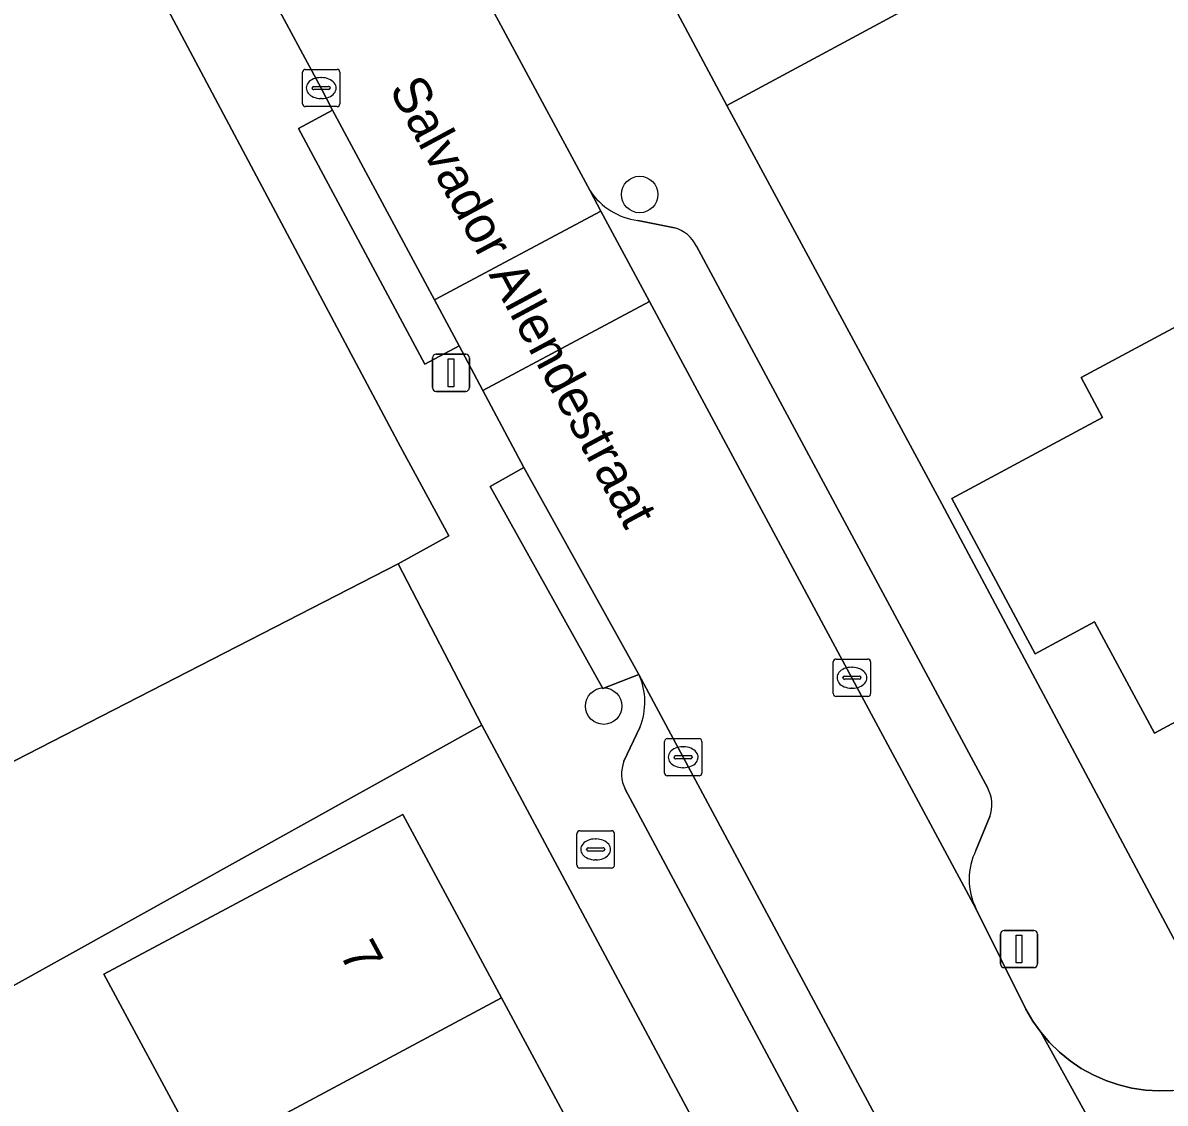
# Model space of a CAD drawing. Extents: x 157793 to 159380, y 380877 to 382313.
# Drawn here: x 158947.69 to 158978.33, y 381957.95 to 381986.94 of the extents above; entities that cross this region are included whole.
import ezdxf

# ---------------------------------------------------------------- set-up
doc = ezdxf.new("R2010")
doc.units = 0
for name, color, linetype in [('IMGEO_Boom', 7, 'Continuous'), ('IMGEO_Brandkraan', 7, 'Continuous'), ('IMGEO_Erf', 7, 'Continuous'), ('IMGEO_Kolk', 7, 'Continuous'), ('IMGEO_Lichtmast', 7, 'Continuous'), ('IMGEO_Muur', 7, 'Continuous'), ('IMGEO_Openbare_ruimte_label', 7, 'Continuous'), ('IMGEO_Pand', 7, 'Continuous'), ('IMGEO_Pand_nummerreeks', 7, 'Continuous'), ('IMGEO_Parkeervlak_open', 7, 'Continuous'), ('IMGEO_Rijbaan_lokaal_gesloten', 7, 'Continuous'), ('IMGEO_Rijbaan_lokaal_open', 7, 'Continuous'), ('IMGEO_Voetpad_open', 7, 'Continuous')]:
    doc.layers.add(name, color=color, linetype=linetype)

msp = doc.modelspace()

# ---------------------------------------------------------------- linework, layer by layer
at = {"layer": 'IMGEO_Boom'}
for centre in [(158964.234, 381982.331), (158963.269, 381968.602)]:
    msp.add_circle(centre, 0.489, dxfattribs=at)
at = {"layer": 'IMGEO_Brandkraan'}
for p, q in [((158962.553, 381964.331), (158962.553, 381965.183)), ((158962.628, 381965.257), (158963.48, 381965.257)), ((158963.554, 381965.183), (158963.554, 381964.331)), ((158963.041, 381965.037), (158963.066, 381965.037)), ((158962.812, 381964.751), (158962.812, 381964.763)), ((158963.25, 381964.714), (158962.852, 381964.714)), ((158962.855, 381964.8), (158963.253, 381964.8)), ((158963.296, 381964.763), (158963.296, 381964.751)), ((158963.48, 381964.257), (158962.628, 381964.257)), ((158963.064, 381964.477), (158963.039, 381964.477))]:
    msp.add_line(p, q, dxfattribs=at)
for points in [[(158962.553, 381964.331), (158962.553, 381965.183)], [(158962.628, 381965.257), (158963.48, 381965.257)], [(158963.554, 381965.183), (158963.554, 381964.331)], [(158963.48, 381964.257), (158962.628, 381964.257)]]:
    msp.add_lwpolyline(points, dxfattribs=at)
for centre, radius, start, end in [((158962.63, 381965.181), 0.0765, 91.552, 178.448), ((158962.63, 381965.181), 0.0765, 91.552, 178.448), ((158963.478, 381965.181), 0.0765, 1.552, 88.448), ((158963.478, 381965.181), 0.0765, 1.552, 88.448), ((158962.852, 381964.76), 0.0403, 85.8775, 175.7526), ((158962.849, 381964.75), 0.0366, 178.938, 274.7102), ((158963.253, 381964.757), 0.043, 264.8664, 352.4533), ((158963.257, 381964.762), 0.0386, 1.7309, 96.639), ((158962.63, 381964.333), 0.0765, 181.552, 268.448), ((158962.63, 381964.333), 0.0765, 181.552, 268.448), ((158963.478, 381964.333), 0.0765, 271.552, 358.448), ((158963.478, 381964.333), 0.0765, 271.552, 358.448)]:
    msp.add_arc(centre, radius, start, end, dxfattribs=at)
for centre, major_axis, ratio, start_param, end_param in [((158963.04, 381964.757), (-0.387, 0.002), 0.722429, 4.712389, 7.853982), ((158963.065, 381964.757), (-0.39, 0.002), 0.717154, 1.570796, 4.712389)]:
    msp.add_ellipse(centre, major_axis=major_axis, ratio=ratio, start_param=start_param, end_param=end_param, dxfattribs=at)
at = {"layer": 'IMGEO_Erf'}
for points in [[(159046.992, 382064.703), (158951.257, 382013.354), (158957.349, 382001.95), (158963.365, 381990.717), (158964.968, 381987.721), (158969.215, 381990.01), (158967.601, 381993.002), (158972.76, 381995.785), (158974.371, 381992.797), (158975.987, 381989.799), (158966.572, 381984.722), (158972.34, 381974.03), (158978.982, 381961.569)], [(158941.506, 381964.076), (158957.754, 381972.422), (158959.111, 381973.172), (158957.82, 381975.556), (158944.818, 382000)], [(158980.447, 381969.172), (158978.043, 381967.88), (158976.438, 381970.866), (158974.844, 381970.009), (158972.604, 381974.175), (158976.652, 381976.351), (158976.079, 381977.416), (158981.108, 381980.12)]]:
    msp.add_lwpolyline(points, dxfattribs=at)
msp.add_lwpolyline([(158952.318, 381950.283), (158949.777, 381955.006), (158952.515, 381956.479), (158952.232, 381957.005), (158949.864, 381961.408), (158957.884, 381965.694), (158960.526, 381960.778), (158963.065, 381956.054), (158965.617, 381951.305), (158968.26, 381946.388), (158970.872, 381947.787), (158967.98, 381953.187), (158959.998, 381968.095), (158936.038, 381954.761), (158937.61, 381951.844), (158938.409, 381950.36), (158939.181, 381948.927), (158940.753, 381946.01), (158942.325, 381943.093), (158943.896, 381940.176), (158945.468, 381937.259), (158947.04, 381934.342), (158957.772, 381940.112), (158954.854, 381945.553)], close=True, dxfattribs=at)
at = {"layer": 'IMGEO_Kolk'}
for p, q in [((158955.266, 381985.688), (158956.118, 381985.688)), ((158955.191, 381984.762), (158955.191, 381985.614)), ((158955.679, 381985.468), (158955.704, 381985.468)), ((158956.192, 381985.614), (158956.192, 381984.762)), ((158955.45, 381985.182), (158955.45, 381985.194)), ((158955.888, 381985.145), (158955.49, 381985.145)), ((158955.493, 381985.231), (158955.891, 381985.231)), ((158955.934, 381985.194), (158955.934, 381985.182)), ((158955.702, 381984.908), (158955.677, 381984.908)), ((158956.118, 381984.688), (158955.266, 381984.688)), ((158969.427, 381968.938), (158969.427, 381969.79)), ((158969.502, 381969.864), (158970.354, 381969.864)), ((158970.428, 381969.79), (158970.428, 381968.938)), ((158969.915, 381969.644), (158969.94, 381969.644)), ((158969.686, 381969.358), (158969.686, 381969.37)), ((158970.124, 381969.321), (158969.726, 381969.321)), ((158969.729, 381969.407), (158970.127, 381969.407)), ((158970.17, 381969.37), (158970.17, 381969.358)), ((158970.354, 381968.864), (158969.502, 381968.864)), ((158969.938, 381969.084), (158969.913, 381969.084)), ((158964.9, 381966.804), (158964.9, 381967.656)), ((158964.975, 381967.73), (158965.827, 381967.73)), ((158965.901, 381967.656), (158965.901, 381966.804)), ((158965.388, 381967.51), (158965.413, 381967.51)), ((158965.159, 381967.224), (158965.159, 381967.236)), ((158965.597, 381967.187), (158965.199, 381967.187)), ((158965.202, 381967.273), (158965.6, 381967.273)), ((158965.643, 381967.236), (158965.643, 381967.224)), ((158965.827, 381966.73), (158964.975, 381966.73)), ((158965.411, 381966.95), (158965.386, 381966.95))]:
    msp.add_line(p, q, dxfattribs=at)
for points in [[(158955.266, 381985.688), (158956.118, 381985.688)], [(158955.191, 381984.762), (158955.191, 381985.614)], [(158956.192, 381985.614), (158956.192, 381984.762)], [(158956.118, 381984.688), (158955.266, 381984.688)], [(158969.427, 381968.938), (158969.427, 381969.79)], [(158969.502, 381969.864), (158970.354, 381969.864)], [(158970.428, 381969.79), (158970.428, 381968.938)], [(158970.354, 381968.864), (158969.502, 381968.864)], [(158964.9, 381966.804), (158964.9, 381967.656)], [(158964.975, 381967.73), (158965.827, 381967.73)], [(158965.901, 381967.656), (158965.901, 381966.804)], [(158965.827, 381966.73), (158964.975, 381966.73)]]:
    msp.add_lwpolyline(points, dxfattribs=at)
for centre, radius, start, end in [((158955.268, 381985.612), 0.0765, 91.552, 178.448), ((158955.268, 381985.612), 0.0765, 91.552, 178.448), ((158956.116, 381985.612), 0.0765, 1.552, 88.448), ((158956.116, 381985.612), 0.0765, 1.552, 88.448), ((158955.49, 381985.191), 0.0403, 85.8775, 175.7526), ((158955.487, 381985.181), 0.0366, 178.938, 274.7102), ((158955.891, 381985.188), 0.043, 264.8664, 352.4533), ((158955.895, 381985.193), 0.0386, 1.7309, 96.639), ((158955.268, 381984.764), 0.0765, 181.552, 268.448), ((158955.268, 381984.764), 0.0765, 181.552, 268.448), ((158956.116, 381984.764), 0.0765, 271.552, 358.448), ((158956.116, 381984.764), 0.0765, 271.552, 358.448), ((158969.504, 381969.788), 0.0765, 91.552, 178.448), ((158969.504, 381969.788), 0.0765, 91.552, 178.448), ((158970.352, 381969.788), 0.0765, 1.552, 88.448), ((158970.352, 381969.788), 0.0765, 1.552, 88.448), ((158969.726, 381969.367), 0.0403, 85.8775, 175.7526), ((158969.723, 381969.357), 0.0366, 178.938, 274.7102), ((158970.127, 381969.364), 0.043, 264.8664, 352.4533), ((158970.131, 381969.369), 0.0386, 1.7309, 96.639), ((158969.504, 381968.94), 0.0765, 181.552, 268.448), ((158969.504, 381968.94), 0.0765, 181.552, 268.448), ((158970.352, 381968.94), 0.0765, 271.552, 358.448), ((158970.352, 381968.94), 0.0765, 271.552, 358.448), ((158964.977, 381967.654), 0.0765, 91.552, 178.448), ((158964.977, 381967.654), 0.0765, 91.552, 178.448), ((158965.825, 381967.654), 0.0765, 1.552, 88.448), ((158965.825, 381967.654), 0.0765, 1.552, 88.448), ((158965.199, 381967.233), 0.0403, 85.8775, 175.7526), ((158965.196, 381967.223), 0.0366, 178.938, 274.7102), ((158965.6, 381967.23), 0.043, 264.8664, 352.4533), ((158965.604, 381967.235), 0.0386, 1.7309, 96.639), ((158964.977, 381966.806), 0.0765, 181.552, 268.448), ((158964.977, 381966.806), 0.0765, 181.552, 268.448), ((158965.825, 381966.806), 0.0765, 271.552, 358.448), ((158965.825, 381966.806), 0.0765, 271.552, 358.448)]:
    msp.add_arc(centre, radius, start, end, dxfattribs=at)
for centre, major_axis, ratio, start_param, end_param in [((158955.678, 381985.188), (-0.387, 0.002), 0.722429, 4.712389, 7.853982), ((158955.703, 381985.188), (-0.39, 0.002), 0.717154, 1.570796, 4.712389), ((158969.914, 381969.364), (-0.387, 0.002), 0.722429, 4.712389, 7.853982), ((158969.939, 381969.364), (-0.39, 0.002), 0.717154, 1.570796, 4.712389), ((158965.387, 381967.23), (-0.387, 0.002), 0.722429, 4.712389, 7.853982), ((158965.412, 381967.23), (-0.39, 0.002), 0.717154, 1.570796, 4.712389)]:
    msp.add_ellipse(centre, major_axis=major_axis, ratio=ratio, start_param=start_param, end_param=end_param, dxfattribs=at)
at = {"layer": 'IMGEO_Lichtmast'}
for p, q in [((158958.777, 381978.048), (158959.567, 381978.048)), ((158959.567, 381978.048), (158958.777, 381978.048)), ((158958.677, 381977.148), (158958.677, 381977.948)), ((158958.677, 381977.948), (158958.677, 381977.148)), ((158959.667, 381977.948), (158959.667, 381977.148)), ((158959.667, 381977.148), (158959.667, 381977.948)), ((158959.567, 381977.048), (158958.777, 381977.048)), ((158958.777, 381977.048), (158959.567, 381977.048)), ((158973.914, 381961.684), (158973.914, 381962.484)), ((158973.914, 381962.484), (158973.914, 381961.684)), ((158974.014, 381962.584), (158974.804, 381962.584)), ((158974.804, 381962.584), (158974.014, 381962.584)), ((158974.904, 381962.484), (158974.904, 381961.684)), ((158974.904, 381961.684), (158974.904, 381962.484)), ((158974.804, 381961.584), (158974.014, 381961.584)), ((158974.014, 381961.584), (158974.804, 381961.584))]:
    msp.add_line(p, q, dxfattribs=at)
for points in [[(158959.097, 381977.923), (158959.247, 381977.923), (158959.247, 381977.173), (158959.097, 381977.173), (158959.097, 381977.923)], [(158974.334, 381962.459), (158974.484, 381962.459), (158974.484, 381961.709), (158974.334, 381961.709), (158974.334, 381962.459)]]:
    msp.add_lwpolyline(points, dxfattribs=at)
for centre, start, end in [((158958.777, 381977.948), 90, 180), ((158958.777, 381977.948), 90, 180), ((158959.567, 381977.948), 0, 90), ((158959.567, 381977.948), 360, 90), ((158958.777, 381977.148), 180, 270), ((158958.777, 381977.148), 180, 270), ((158959.567, 381977.148), 270, 0), ((158959.567, 381977.148), 270, 0), ((158974.014, 381962.484), 90, 180), ((158974.014, 381962.484), 90, 180), ((158974.804, 381962.484), 0, 90), ((158974.804, 381962.484), 360, 90), ((158974.014, 381961.684), 180, 270), ((158974.014, 381961.684), 180, 270), ((158974.804, 381961.684), 270, 0), ((158974.804, 381961.684), 270, 0)]:
    msp.add_arc(centre, 0.1, start, end, dxfattribs=at)
at = {"layer": 'IMGEO_Muur'}
msp.add_lwpolyline([(158966.572, 381984.722), (158972.34, 381974.03)], dxfattribs=at)
at = {"layer": 'IMGEO_Pand'}
for points in [[(158969.215, 381990.01), (158964.968, 381987.721), (158966.572, 381984.722), (158975.987, 381989.799), (158974.371, 381992.797)], [(158982.516, 381977.52), (158981.108, 381980.12), (158976.079, 381977.416), (158976.652, 381976.351), (158972.604, 381974.175), (158974.844, 381970.009), (158976.438, 381970.866), (158978.043, 381967.88), (158980.447, 381969.172), (158982.014, 381966.256), (158987.131, 381968.999)], [(158960.526, 381960.778), (158957.884, 381965.694), (158949.864, 381961.408), (158952.232, 381957.005), (158952.515, 381956.479)], [(158960.526, 381960.778), (158952.515, 381956.479), (158949.777, 381955.006), (158952.318, 381950.283), (158955.056, 381951.755), (158963.065, 381956.054)]]:
    msp.add_lwpolyline(points, close=True, dxfattribs=at)
at = {"layer": 'IMGEO_Parkeervlak_open'}
for points in [[(158962.903, 381982.43), (158963.195, 381981.887), (158964.499, 381979.461), (158973.254, 381963.175)], [(158965.167, 381981.44), (158964.185, 381981.635)], [(158973.57, 381966.402), (158965.758, 381980.946)], [(158975.164, 381949.021), (158964.216, 381969.451)], [(158964.242, 381968.03), (158963.809, 381967.123)], [(158963.843, 381966.37), (158970.218, 381954.46), (158972.367, 381950.446)], [(158973.255, 381964.732), (158973.63, 381965.638)]]:
    msp.add_lwpolyline(points, dxfattribs=at)
for centre, radius, start, end in [((158964.412, 381983.433), 1.812, 213.6027, 262.7891), ((158964.898, 381980.518), 0.96, 26.4688, 73.7486), ((158962.548, 381968.71), 1.825, 338.1342, 23.9622), ((158964.721, 381966.787), 0.972, 159.7598, 205.4109), ((158972.739, 381965.952), 0.944, 340.555, 28.4259), ((158974.805, 381963.953), 1.735, 153.2976, 206.6288)]:
    msp.add_arc(centre, radius, start, end, dxfattribs=at)
at = {"layer": 'IMGEO_Rijbaan_lokaal_gesloten'}
msp.add_lwpolyline([(158941.648, 382011.569), (158943.037, 382009.005), (158943.633, 382007.906), (158946.929, 382001.458), (158947.714, 382000), (158955.69, 381985.188), (158955.998, 381984.591), (158958.731, 381979.501), (158963.195, 381981.887), (158962.903, 381982.43), (158959.289, 381989.153), (158959.228, 381989.266), (158953.457, 382000), (158948.645, 382009.135)], dxfattribs=at)
at = {"layer": 'IMGEO_Rijbaan_lokaal_open'}
msp.add_lwpolyline([(158964.499, 381979.461), (158963.195, 381981.887), (158958.731, 381979.501), (158959.39, 381978.273), (158960.028, 381977.073)], close=True, dxfattribs=at)
for points in [[(158980.576, 381949.751), (158974.992, 381959.852), (158974.78, 381960.151), (158974.595, 381960.467), (158973.254, 381963.175), (158964.499, 381979.461), (158960.028, 381977.073), (158961.128, 381975.005), (158964.216, 381969.451), (158975.164, 381949.021)], [(158936.038, 381954.761), (158959.998, 381968.095), (158957.754, 381972.422), (158941.506, 381964.076)], [(158978.533, 381958.29), (158978.167, 381958.278), (158977.801, 381958.299), (158977.439, 381958.353), (158977.083, 381958.439), (158976.736, 381958.556), (158976.401, 381958.704), (158976.08, 381958.882), (158975.777, 381959.087), (158975.493, 381959.318), (158975.231, 381959.574), (158974.992, 381959.852), (158980.576, 381949.751)]]:
    msp.add_lwpolyline(points, dxfattribs=at)
at = {"layer": 'IMGEO_Voetpad_open'}
for points in [[(158972.34, 381974.03), (158966.572, 381984.722), (158964.968, 381987.721), (158963.365, 381990.717), (158957.349, 382001.95), (158951.257, 382013.354), (158947.459, 382011.317), (158948.645, 382009.135)], [(158964.216, 381969.451), (158963.245, 381969.079), (158960.22, 381974.499), (158961.128, 381975.005), (158960.028, 381977.073), (158959.39, 381978.273), (158958.474, 381977.781), (158955.082, 381984.099), (158955.998, 381984.591), (158955.69, 381985.188), (158947.714, 382000), (158946.929, 382001.458), (158943.633, 382007.906), (158943.037, 382009.005), (158939.268, 382006.789)], [(158941.682, 382006.072), (158944.818, 382000), (158957.82, 381975.556), (158959.111, 381973.172), (158957.754, 381972.422), (158959.998, 381968.095), (158967.98, 381953.187), (158970.872, 381947.787), (158971.157, 381947.254), (158971.851, 381945.959), (158971.883, 381945.899), (158973.181, 381943.484), (158979.036, 381932.502), (158980.921, 381928.982), (158982.984, 381925.166)], [(158959.228, 381989.266), (158959.289, 381989.153), (158962.903, 381982.43)], [(158964.185, 381981.635), (158965.167, 381981.44)], [(158965.758, 381980.946), (158973.57, 381966.402)], [(158973.254, 381963.175), (158974.595, 381960.467), (158974.78, 381960.151), (158974.992, 381959.852), (158975.231, 381959.574), (158975.493, 381959.318), (158975.777, 381959.087), (158976.08, 381958.882), (158976.401, 381958.704), (158976.736, 381958.556), (158977.083, 381958.439), (158977.439, 381958.353), (158977.801, 381958.299), (158978.167, 381958.278), (158978.533, 381958.29), (158978.897, 381958.334), (158979.255, 381958.411), (158979.605, 381958.519), (158979.944, 381958.658), (158980.087, 381958.728), (158980.377, 381958.884), (158978.982, 381961.569), (158972.34, 381974.03)], [(158963.809, 381967.123), (158964.242, 381968.03)], [(158972.367, 381950.446), (158970.218, 381954.46), (158963.843, 381966.37)], [(158973.63, 381965.638), (158973.255, 381964.732)]]:
    msp.add_lwpolyline(points, dxfattribs=at)
for points in [[(158958.731, 381979.501), (158955.998, 381984.591), (158955.082, 381984.099), (158958.474, 381977.781), (158959.39, 381978.273)], [(158961.128, 381975.005), (158960.22, 381974.499), (158963.245, 381969.079), (158964.216, 381969.451)]]:
    msp.add_lwpolyline(points, close=True, dxfattribs=at)
for centre, radius, start, end in [((158964.412, 381983.433), 1.812, 213.6027, 262.7891), ((158964.898, 381980.518), 0.96, 26.4688, 73.7486), ((158962.548, 381968.71), 1.825, 338.1342, 23.9622), ((158964.721, 381966.787), 0.972, 159.7598, 205.4109), ((158972.739, 381965.952), 0.944, 340.555, 28.4259), ((158974.805, 381963.953), 1.735, 153.2976, 206.6288)]:
    msp.add_arc(centre, radius, start, end, dxfattribs=at)

# ---------------------------------------------------------------- texts
at = {"layer": 'IMGEO_Openbare_ruimte_label'}
msp.add_text('Salvador Allendestraat', height=1, rotation=298.2309, dxfattribs=at).set_placement((158957.502, 381985.161))
at = {"layer": 'IMGEO_Pand_nummerreeks'}
msp.add_text('7', height=1, rotation=298.2558, dxfattribs=at).set_placement((158956.162, 381961.971))

doc.saveas('drawing.dxf')
